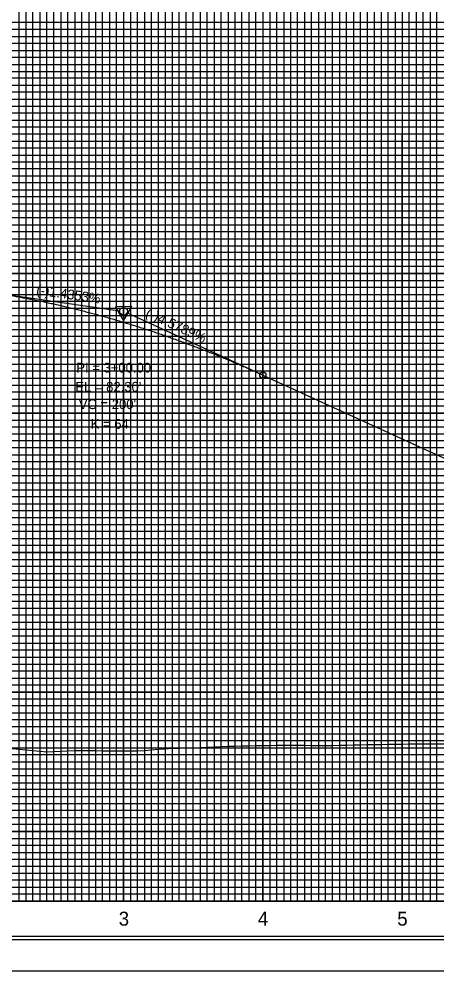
# Model space of a CAD drawing. Extents: x 2345490 to 2445302, y 465165 to 573888.
# Drawn here: x 2411120 to 2411420, y 541027 to 541709 of the extents above; entities that cross this region are included whole.
import ezdxf

# ---------------------------------------------------------------- set-up
doc = ezdxf.new("R2010")
doc.units = 0
for name, color, linetype in [('Old_Level_1', 7, 'Continuous'), ('Old_Level_18', 7, 'Continuous'), ('Old_Level_2', 7, 'Continuous'), ('Old_Level_41', 7, 'Continuous'), ('Old_Level_42', 7, 'Continuous'), ('Old_Level_43', 7, 'Continuous'), ('Old_Level_50', 7, 'Continuous'), ('Old_Level_51', 7, 'Continuous'), ('Old_Level_57', 7, 'Continuous'), ('Old_Level_63', 7, 'Continuous')]:
    doc.layers.add(name, color=color, linetype=linetype)

msp = doc.modelspace()

# ---------------------------------------------------------------- linework, layer by layer
at = {"layer": 'Old_Level_1'}
for points in [[(2411115.325, 541186.0975), (2411120.325, 541185.732), (2411125.325, 541185.26675), (2411130.325, 541184.79325), (2411135.325, 541184.311), (2411140.325, 541183.85025), (2411145.325, 541184.0935), (2411150.325, 541184.333), (2411155.325, 541184.5685), (2411160.325, 541184.7995), (2411165.325, 541184.776), (2411170.325, 541184.72775), (2411175.325, 541184.67725), (2411180.325, 541184.625), (2411185.325, 541184.57075), (2411190.325, 541184.5665), (2411195.325, 541184.57775), (2411200.325, 541184.5865), (2411205.325, 541184.5865), (2411210.325, 541184.7995), (2411215.325, 541185.22425), (2411220.325, 541185.64225), (2411225.325, 541186.05325), (2411230.325, 541186.3195), (2411235.325, 541186.4545), (2411240.325, 541186.582), (2411245.325, 541186.702), (2411250.325, 541186.83925), (2411255.325, 541187.12275), (2411260.325, 541187.40175), (2411265.325, 541187.615), (2411270.325, 541187.7515), (2411275.325, 541187.88625), (2411280.325, 541188.0195), (2411285.325, 541188.14525), (2411290.325, 541188.241), (2411295.325, 541188.33525), (2411300.325, 541188.42725), (2411305.325, 541188.49725), (2411310.325, 541188.565), (2411315.325, 541188.5865), (2411320.325, 541188.53), (2411325.325, 541188.47225), (2411330.325, 541188.41325), (2411335.325, 541188.353), (2411340.325, 541188.2965), (2411345.325, 541188.35275), (2411350.325, 541188.486), (2411355.325, 541188.61325), (2411360.325, 541188.7345), (2411365.325, 541188.84925), (2411370.325, 541188.95775), (2411375.325, 541189.06), (2411380.325, 541189.156), (2411385.325, 541189.2455), (2411390.325, 541189.317), (2411395.325, 541189.377)], [(2411395.325, 541189.377), (2411400.325, 541189.43075), (2411405.325, 541189.469), (2411410.325, 541189.4815), (2411415.325, 541189.48675), (2411420.325, 541189.48475), (2411425.325, 541189.4755)]]:
    msp.add_lwpolyline(points, dxfattribs=at)
at = {"layer": 'Old_Level_18'}
msp.add_lwpolyline([(2412345.325, 542101.694), (2410845.325, 542101.694), (2410845.325, 541051.694), (2412345.325, 541051.694)], close=True, dxfattribs=at)
at = {"layer": 'Old_Level_2'}
for p, q in [((2411095.325, 541514.04675), (2411192.603, 541500.0845)), ((2411295.325, 541453.90525), (2411197.8255, 541498.549)), ((2411295.325, 541453.90525), (2411710.325, 541263.882))]:
    msp.add_line(p, q, dxfattribs=at)
msp.add_lwpolyline([(2411201.25075, 541502.9785), (2411189.50825, 541502.964), (2411195.39175, 541492.84575)], close=True, dxfattribs=at)
for centre, radius in [((2411195.325, 541499.694), 2.75), ((2411195.325, 541499.694), 2.75), ((2411295.325, 541453.90525), 2.25)]:
    msp.add_circle(centre, radius, dxfattribs=at)
msp.add_spline([(2411095.325, 541514.04675), (2411099.325, 541513.46), (2411103.325, 541512.84825), (2411107.325, 541512.21125), (2411111.325, 541511.54925), (2411115.325, 541510.86175), (2411119.325, 541510.1495), (2411123.325, 541509.41175), (2411127.325, 541508.649), (2411131.325, 541507.86125), (2411135.325, 541507.04825), (2411139.325, 541506.21), (2411143.325, 541505.34675), (2411147.325, 541504.45825), (2411151.325, 541503.5445), (2411155.325, 541502.60575), (2411159.325, 541501.642), (2411163.325, 541500.65275), (2411167.325, 541499.6385), (2411171.325, 541498.59925), (2411175.325, 541497.53475), (2411179.325, 541496.445), (2411183.325, 541495.33025), (2411187.325, 541494.19025), (2411191.325, 541493.02525), (2411195.325, 541491.835), (2411199.325, 541490.6195), (2411203.325, 541489.379), (2411207.325, 541488.11325), (2411211.325, 541486.8225), (2411215.325, 541485.5065), (2411219.325, 541484.16525), (2411223.325, 541482.799), (2411227.325, 541481.4075), (2411231.325, 541479.991), (2411235.325, 541478.54925), (2411239.325, 541477.08225), (2411243.325, 541475.59025), (2411247.325, 541474.073), (2411251.325, 541472.53075), (2411255.325, 541470.96325), (2411259.325, 541469.3705), (2411263.325, 541467.75275), (2411267.325, 541466.10975), (2411271.325, 541464.44175), (2411275.325, 541462.7485), (2411279.325, 541461.03025), (2411283.325, 541459.2865), (2411287.325, 541457.518), (2411291.325, 541455.724), (2411295.325, 541453.90525)], degree=3, dxfattribs=at)
at = {"layer": 'Old_Level_41'}
msp.add_line((2412345.325, 541076.694), (2410845.325, 541076.694), dxfattribs=at)
for points in [[(2410845.325, 542101.694), (2410895.325, 542101.694), (2410895.325, 541076.694), (2410945.325, 541076.694), (2410945.325, 542101.694), (2410995.325, 542101.694), (2410995.325, 541076.694), (2411045.325, 541076.694), (2411045.325, 542101.694), (2411095.325, 542101.694), (2411095.325, 541076.694), (2411145.325, 541076.694), (2411145.325, 542101.694), (2411195.325, 542101.694), (2411195.325, 541076.694), (2411245.325, 541076.694), (2411245.325, 542101.694), (2411295.325, 542101.694), (2411295.325, 541076.694), (2411345.325, 541076.694), (2411345.325, 542101.694), (2411395.325, 542101.694), (2411395.325, 541076.694), (2411445.325, 541076.694)], [(2410920.325, 541076.694), (2410920.325, 542101.694), (2410970.325, 542101.694), (2410970.325, 541076.694), (2411020.325, 541076.694), (2411020.325, 542101.694), (2411070.325, 542101.694), (2411070.325, 541076.694), (2411120.325, 541076.694), (2411120.325, 542101.694), (2411170.325, 542101.694), (2411170.325, 541076.694), (2411220.325, 541076.694), (2411220.325, 542101.694), (2411270.325, 542101.694), (2411270.325, 541076.694), (2411320.325, 541076.694), (2411320.325, 542101.694), (2411370.325, 542101.694), (2411370.325, 541076.694), (2411420.325, 541076.694), (2411420.325, 542101.694), (2411470.325, 542101.694)], [(2412345.325, 541701.694), (2410845.325, 541701.694), (2410845.325, 541651.694), (2412345.325, 541651.694)], [(2412345.325, 541601.694), (2410845.325, 541601.694), (2410845.325, 541551.694), (2412345.325, 541551.694)], [(2412345.325, 541501.694), (2410845.325, 541501.694), (2410845.325, 541451.694), (2412345.325, 541451.694)], [(2412345.325, 541426.694), (2410845.325, 541426.694), (2410845.325, 541476.694), (2412345.325, 541476.694)], [(2412345.325, 541401.694), (2410845.325, 541401.694), (2410845.325, 541351.694), (2412345.325, 541351.694)], [(2412345.325, 541326.694), (2410845.325, 541326.694), (2410845.325, 541376.694), (2412345.325, 541376.694)], [(2412345.325, 541301.694), (2410845.325, 541301.694), (2410845.325, 541251.694), (2412345.325, 541251.694)], [(2412345.325, 541201.694), (2410845.325, 541201.694), (2410845.325, 541151.694), (2412345.325, 541151.694)], [(2412345.325, 541126.694), (2410845.325, 541126.694), (2410845.325, 541176.694), (2412345.325, 541176.694)], [(2412345.325, 541101.694), (2410845.325, 541101.694)]]:
    msp.add_lwpolyline(points, dxfattribs=at)
at = {"layer": 'Old_Level_42'}
for points in [[(2412345.325, 541626.694), (2410845.325, 541626.694), (2410845.325, 541676.694), (2412345.325, 541676.694)], [(2412345.325, 541526.694), (2410845.325, 541526.694), (2410845.325, 541576.694), (2412345.325, 541576.694)], [(2412345.325, 541226.694), (2410845.325, 541226.694), (2410845.325, 541276.694), (2412345.325, 541276.694)]]:
    msp.add_lwpolyline(points, dxfattribs=at)
at = {"layer": 'Old_Level_43'}
for points in [[(2411125.325, 542101.694), (2411125.325, 541076.694), (2411130.325, 541076.694), (2411130.325, 542101.694)], [(2411135.325, 542101.694), (2411135.325, 541076.694), (2411140.325, 541076.694), (2411140.325, 542101.694)], [(2411150.325, 542101.694), (2411150.325, 541076.694), (2411155.325, 541076.694), (2411155.325, 542101.694)], [(2411160.325, 542101.694), (2411160.325, 541076.694), (2411165.325, 541076.694), (2411165.325, 542101.694)], [(2411175.325, 542101.694), (2411175.325, 541076.694), (2411180.325, 541076.694), (2411180.325, 542101.694)], [(2411185.325, 542101.694), (2411185.325, 541076.694), (2411190.325, 541076.694), (2411190.325, 542101.694)], [(2411200.325, 542101.694), (2411200.325, 541076.694), (2411205.325, 541076.694), (2411205.325, 542101.694)], [(2411210.325, 542101.694), (2411210.325, 541076.694), (2411215.325, 541076.694), (2411215.325, 542101.694)], [(2411225.325, 542101.694), (2411225.325, 541076.694), (2411240.325, 541076.694), (2411240.325, 542101.694)], [(2411230.325, 542101.694), (2411230.325, 541076.694), (2411235.325, 541076.694), (2411235.325, 542101.694)], [(2411230.325, 542101.094), (2411230.325, 541076.694), (2411235.325, 541076.694), (2411235.325, 542101.094)], [(2411250.325, 542101.694), (2411250.325, 541076.694), (2411255.325, 541076.694), (2411255.325, 542101.694)], [(2411260.325, 542101.694), (2411260.325, 541076.694), (2411265.325, 541076.694), (2411265.325, 542101.694)], [(2411275.325, 542101.694), (2411275.325, 541076.694), (2411280.325, 541076.694), (2411280.325, 542101.694)], [(2411285.325, 542101.694), (2411285.325, 541076.694), (2411290.325, 541076.694), (2411290.325, 542101.694)], [(2411300.325, 542101.694), (2411300.325, 541076.694), (2411305.325, 541076.694), (2411305.325, 542101.694)], [(2411310.325, 542101.694), (2411310.325, 541076.694), (2411315.325, 541076.694), (2411315.325, 542101.694)], [(2411325.325, 542101.694), (2411325.325, 541076.694), (2411330.325, 541076.694), (2411330.325, 542101.694)], [(2411335.325, 542101.694), (2411335.325, 541076.694), (2411340.325, 541076.694), (2411340.325, 542101.694)], [(2411350.325, 542101.694), (2411350.325, 541076.694), (2411355.325, 541076.694), (2411355.325, 542101.694)], [(2411360.325, 542101.694), (2411360.325, 541076.694), (2411365.325, 541076.694), (2411365.325, 542101.694)], [(2411375.325, 542101.694), (2411375.325, 541076.694)], [(2411380.325, 542101.694), (2411380.325, 541076.694), (2411385.325, 541076.694), (2411385.325, 542101.694), (2411390.325, 542101.694), (2411390.325, 541076.694), (2411400.325, 541076.694), (2411400.325, 542101.694), (2411405.325, 542101.694), (2411405.325, 541076.694), (2411410.325, 541076.694), (2411410.325, 542101.694), (2411415.325, 542101.694), (2411415.325, 541076.694)], [(2412295.325, 541706.694), (2410895.325, 541706.694), (2410895.325, 541696.694), (2412295.325, 541696.694)], [(2412295.325, 541691.694), (2410895.325, 541691.694), (2410895.325, 541686.694), (2412295.325, 541686.694)], [(2412295.325, 541681.694), (2410895.325, 541681.694), (2410895.325, 541671.694), (2412295.325, 541671.694)], [(2412295.325, 541666.694), (2410895.325, 541666.694), (2410895.325, 541661.694), (2412295.325, 541661.694)], [(2412295.325, 541656.694), (2410895.325, 541656.694), (2410895.325, 541646.694), (2412295.325, 541646.694)], [(2412295.325, 541641.694), (2410895.325, 541641.694), (2410895.325, 541636.694), (2412295.325, 541636.694)], [(2412295.325, 541631.694), (2410895.325, 541631.694), (2410895.325, 541621.694), (2412295.325, 541621.694)], [(2412295.325, 541616.694), (2410895.325, 541616.694), (2410895.325, 541611.694), (2412295.325, 541611.694)], [(2412295.325, 541606.694), (2410895.325, 541606.694), (2410895.325, 541596.694), (2412295.325, 541596.694)], [(2412295.325, 541591.694), (2410895.325, 541591.694), (2410895.325, 541586.694), (2412295.325, 541586.694)], [(2412295.325, 541581.694), (2410895.325, 541581.694)], [(2410895.325, 541571.694), (2412295.325, 541571.694)], [(2412295.325, 541566.694), (2410895.325, 541566.694), (2410895.325, 541561.694), (2412295.325, 541561.694)], [(2412295.325, 541556.694), (2410895.325, 541556.694), (2410895.325, 541546.694), (2412295.325, 541546.694)], [(2412295.325, 541541.694), (2410895.325, 541541.694), (2410895.325, 541536.694), (2412295.325, 541536.694)], [(2412295.325, 541531.694), (2410895.325, 541531.694), (2410895.325, 541521.694), (2412295.325, 541521.694)], [(2412295.325, 541516.694), (2410895.325, 541516.694), (2410895.325, 541511.694), (2412295.325, 541511.694)], [(2412295.325, 541506.694), (2410895.325, 541506.694), (2410895.325, 541496.694), (2412295.325, 541496.694)], [(2412295.325, 541491.694), (2410895.325, 541491.694), (2410895.325, 541486.694), (2412295.325, 541486.694)], [(2412295.325, 541481.694), (2410895.325, 541481.694), (2410895.325, 541471.694), (2412295.325, 541471.694)], [(2412295.325, 541466.694), (2410895.325, 541466.694), (2410895.325, 541461.694), (2412295.325, 541461.694)], [(2412295.325, 541456.694), (2410895.325, 541456.694), (2410895.325, 541446.694), (2412295.325, 541446.694)], [(2412295.325, 541441.694), (2410895.325, 541441.694), (2410895.325, 541436.694), (2412295.325, 541436.694)], [(2412295.325, 541431.694), (2410895.325, 541431.694), (2410895.325, 541421.694), (2412295.325, 541421.694)], [(2412295.325, 541416.694), (2410895.325, 541416.694), (2410895.325, 541411.694), (2412295.325, 541411.694)], [(2412295.325, 541406.694), (2410895.325, 541406.694), (2410895.325, 541396.694), (2412295.325, 541396.694)], [(2412295.325, 541391.694), (2410895.325, 541391.694), (2410895.325, 541386.694), (2412295.325, 541386.694)], [(2412295.325, 541381.694), (2410895.325, 541381.694), (2410895.325, 541371.694), (2412295.325, 541371.694)], [(2412295.325, 541366.694), (2410895.325, 541366.694), (2410895.325, 541361.694), (2412295.325, 541361.694)], [(2412295.325, 541356.694), (2410895.325, 541356.694), (2410895.325, 541346.694), (2412295.325, 541346.694)], [(2412295.325, 541341.694), (2410895.325, 541341.694), (2410895.325, 541336.694), (2412295.325, 541336.694)], [(2412295.325, 541331.694), (2410895.325, 541331.694), (2410895.325, 541321.694), (2412295.325, 541321.694)], [(2412295.325, 541316.694), (2410895.325, 541316.694), (2410895.325, 541311.694), (2412295.325, 541311.694)], [(2412295.325, 541306.694), (2410895.325, 541306.694), (2410895.325, 541296.694), (2412295.325, 541296.694)], [(2412295.325, 541291.694), (2410895.325, 541291.694), (2410895.325, 541286.694), (2412295.325, 541286.694)], [(2412295.325, 541281.694), (2410895.325, 541281.694)], [(2410895.325, 541271.694), (2412295.325, 541271.694)], [(2412295.325, 541266.694), (2410895.325, 541266.694), (2410895.325, 541261.694), (2412295.325, 541261.694)], [(2412295.325, 541256.694), (2410895.325, 541256.694)], [(2410895.325, 541246.694), (2412295.325, 541246.694)], [(2412295.325, 541241.694), (2410895.325, 541241.694), (2410895.325, 541236.694), (2412295.325, 541236.694)], [(2412295.325, 541231.694), (2410895.325, 541231.694), (2410895.325, 541221.694), (2412295.325, 541221.694)], [(2412295.325, 541216.694), (2410895.325, 541216.694), (2410895.325, 541211.694), (2412295.325, 541211.694)], [(2412295.325, 541206.694), (2410895.325, 541206.694), (2410895.325, 541196.694), (2412295.325, 541196.694)], [(2412295.325, 541191.694), (2410895.325, 541191.694), (2410895.325, 541186.694), (2412295.325, 541186.694)], [(2412295.325, 541181.694), (2410895.325, 541181.694), (2410895.325, 541171.694), (2412295.325, 541171.694)], [(2412295.325, 541166.694), (2410895.325, 541166.694), (2410895.325, 541161.694), (2412295.325, 541161.694)], [(2412295.325, 541156.694), (2410895.325, 541156.694), (2410895.325, 541146.694), (2412295.325, 541146.694)], [(2412295.325, 541141.694), (2410895.325, 541141.694), (2410895.325, 541136.694), (2412295.325, 541136.694)], [(2412295.325, 541131.694), (2410895.325, 541131.694), (2410895.325, 541121.694), (2412295.325, 541121.694)], [(2412295.325, 541116.694), (2410895.325, 541116.694), (2410895.325, 541111.694), (2412295.325, 541111.694)], [(2412295.325, 541106.694), (2410895.325, 541106.694), (2410895.325, 541096.694), (2412295.325, 541096.694)], [(2412295.325, 541091.694), (2410895.325, 541091.694), (2410895.325, 541086.694), (2412295.325, 541086.694)], [(2412295.325, 541081.694), (2410895.325, 541081.694)]]:
    msp.add_lwpolyline(points, dxfattribs=at)
at = {"layer": 'Old_Level_50'}
msp.add_lwpolyline([(2412357.825, 542104.244), (2410691.325, 542104.244), (2410691.325, 541049.144), (2412357.825, 541049.144)], close=True, dxfattribs=at)
at = {"layer": 'Old_Level_51'}
msp.add_lwpolyline([(2412362.325, 542126.694), (2410678.325, 542126.694), (2410678.325, 541026.694), (2412362.325, 541026.694)], close=True, dxfattribs=at)
at = {"layer": 'Old_Level_57'}
for p, q in [((2411195.32475, 541076.69425), (2411195.32475, 541626.69425)), ((2411295.32475, 541076.79425), (2411295.32475, 541626.79425)), ((2411295.32475, 541076.69425), (2411295.32475, 541626.69425)), ((2411395.32475, 541076.79425), (2411395.32475, 541626.79425)), ((2411395.32475, 541076.69425), (2411395.32475, 541626.69425)), ((2410845.32525, 541576.69425), (2412395.32475, 541576.69425)), ((2410845.32525, 541526.69425), (2412395.32475, 541526.69425)), ((2410845.32525, 541476.69425), (2412395.32475, 541476.69425)), ((2410845.32525, 541426.69425), (2412395.32475, 541426.69425)), ((2410845.32525, 541376.69425), (2412395.32475, 541376.69425)), ((2410845.32525, 541326.69425), (2412395.32475, 541326.69425)), ((2410845.32525, 541276.69425), (2412395.32475, 541276.69425)), ((2410845.32525, 541226.69425), (2412395.32475, 541226.69425)), ((2410845.32525, 541176.69425), (2412395.32475, 541176.69425)), ((2410845.325, 541126.69425), (2412395.32475, 541126.69425)), ((2410845.32525, 541076.69425), (2412395.32475, 541076.69425))]:
    msp.add_line(p, q, dxfattribs=at)
at = {"layer": 'Old_Level_63'}
for p, q in [((2411145.325, 541513.324), (2411145.325, 541640.4475)), ((2411145.325, 541496.614), (2411145.325, 541246.98125)), ((2410895.325, 541076.694), (2412329.74775, 541076.694))]:
    msp.add_line(p, q, dxfattribs=at)

# ---------------------------------------------------------------- texts
at = {"layer": 'Old_Level_1'}
for s, p in [('3', (2411191.88875, 541059.194)), ('4', (2411291.731, 541059.194)), ('5', (2411391.8235, 541059.194))]:
    msp.add_text(s, height=10, dxfattribs=at).set_placement(p)
at = {"layer": 'Old_Level_2'}
for s, rotation, p in [('(-)1.4353%', 351.83215278, (2411132.43, 541511.75175)), ('(-)4.5789%', 335.39755833, (2411210.5955, 541496.001))]:
    msp.add_text(s, height=7.000001, rotation=rotation, dxfattribs=at).set_placement(p)
for s, height, p in [('PI = 3+00.00', 7.0000005, (2411161.497, 541455.738)), ("EL = 82.30'", 7.0000005, (2411160.76425, 541442.03725)), ("VC = 200'", 7.000001, (2411163.219, 541429.51575)), ('K = 64', 7.000001, (2411171.7945, 541415.42175))]:
    msp.add_text(s, height=height, dxfattribs=at).set_placement(p)

doc.saveas('drawing.dxf')
